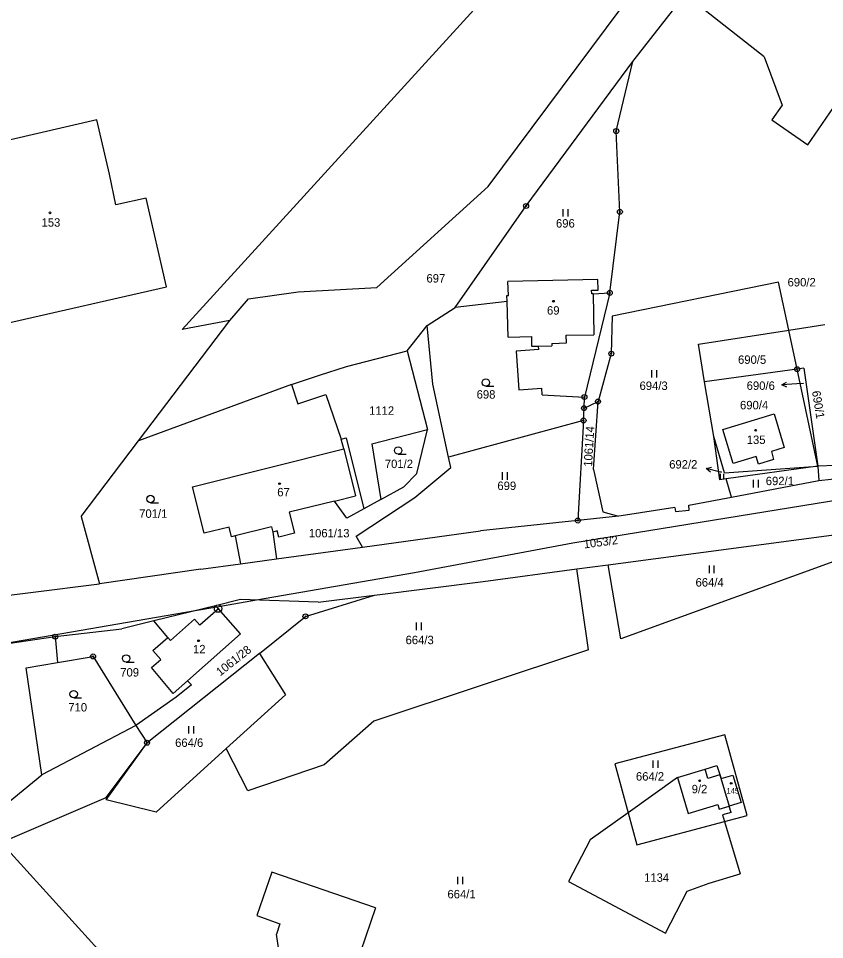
# Model space of a CAD drawing. Extents: x -547623 to -538651, y -1096714 to -1086522.
# Drawn here: x -542233.4 to -542070.7, y -1092811.5 to -1092625.6 of the extents above; entities that cross this region are included whole.
import ezdxf

# ---------------------------------------------------------------- set-up
doc = ezdxf.new("R2010")
doc.units = 0
for name, color, linetype in [('podzemní_provozovana', 7, 'Continuous'), ('Vrstva 1', 7, 'Continuous'), ('Vrstva 25', 7, 'Continuous'), ('Vrstva 33', 7, 'Continuous'), ('Vrstva 52', 7, 'Continuous'), ('Vrstva 83', 7, 'Continuous'), ('Vrstva 86', 7, 'Continuous'), ('Vrstva 90', 7, 'Continuous'), ('Vrstva 92', 7, 'Continuous')]:
    doc.layers.add(name, color=color, linetype=linetype)

msp = doc.modelspace()

# ---------------------------------------------------------------- linework, layer by layer
at = {"layer": 'podzemní_provozovana'}
for p, q in [((-542076.31, -1092699.35), (-542079.3, -1092699.56)), ((-542091.68, -1092717.15), (-542094.59, -1092716.44))]:
    msp.add_line(p, q, dxfattribs=at)
for points in [[(-542078.27, -1092699.99), (-542079.3, -1092699.56), (-542078.34, -1092698.99)], [(-542074.95, -1092699.25), (-542076.31, -1092699.35)], [(-542093.74, -1092717.16), (-542094.59, -1092716.44), (-542093.5, -1092716.19)], [(-542091.52, -1092717.19), (-542091.68, -1092717.15)]]:
    msp.add_lwpolyline(points, dxfattribs=at)
at = {"layer": 'Vrstva 1'}
for points in [[(-542200.4, -1092688.38), (-542114.1, -1092593.78)], [(-542138.58, -1092659.52), (-542099.67, -1092607.31)], [(-542109.38, -1092634.29), (-542090.96, -1092610.62)], [(-542082.88, -1092633.34), (-542096.69, -1092622.51)], [(-542082.88, -1092633.34), (-542079.26, -1092643.05)], [(-542130.95, -1092663.43), (-542109.38, -1092634.29)], [(-542112.74, -1092648.31), (-542109.38, -1092634.29)], [(-542074.08, -1092651.06), (-542062.2, -1092633.85)], [(-542079.26, -1092643.05), (-542081.33, -1092646.06)], [(-542217.59, -1092646.07), (-542247.04, -1092652.86)], [(-542215.06, -1092657.04), (-542217.59, -1092646.07)], [(-542081.33, -1092646.06), (-542074.08, -1092651.06)], [(-542112.01, -1092664.61), (-542112.74, -1092648.31)], [(-542213.78, -1092663.23), (-542215.06, -1092657.04)], [(-542161.06, -1092679.86), (-542138.58, -1092659.52)], [(-542207.66, -1092661.85), (-542213.78, -1092663.23)], [(-542203.56, -1092679.73), (-542207.66, -1092661.85)], [(-542145.29, -1092683.91), (-542130.95, -1092663.43)], [(-542114.04, -1092680.97), (-542112.01, -1092664.61)], [(-542236.08, -1092687.13), (-542203.56, -1092679.73)], [(-542176.99, -1092680.77), (-542161.06, -1092679.86)], [(-542116.44, -1092678.29), (-542134.65, -1092678.7)], [(-542134.52, -1092681.48), (-542134.65, -1092678.7)], [(-542116.39, -1092680.44), (-542116.44, -1092678.29)], [(-542079.98, -1092678.81), (-542113.57, -1092685.68)], [(-542077.92, -1092688.47), (-542079.98, -1092678.81)], [(-542186.97, -1092682.2), (-542176.99, -1092680.77)], [(-542134.81, -1092681.49), (-542134.52, -1092681.48)], [(-542134.78, -1092682.71), (-542134.81, -1092681.49)], [(-542114.04, -1092680.97), (-542119.17, -1092702)], [(-542117.69, -1092681.15), (-542117.73, -1092680.41)], [(-542117.73, -1092680.41), (-542116.39, -1092680.44)], [(-542117.41, -1092681.14), (-542117.69, -1092681.15)], [(-542117.41, -1092681.14), (-542114.04, -1092680.97)], [(-542190.79, -1092686.56), (-542186.97, -1092682.2)], [(-542134.78, -1092682.71), (-542145.29, -1092683.91)], [(-542134.58, -1092689.9), (-542134.78, -1092682.71)], [(-542150.89, -1092687.54), (-542145.29, -1092683.91)], [(-542209.21, -1092710.86), (-542190.79, -1092686.56)], [(-542190.79, -1092686.56), (-542200.4, -1092688.38)], [(-542113.57, -1092685.68), (-542113.74, -1092693.24)], [(-542077.92, -1092688.47), (-542070.64, -1092687.33)], [(-542154.95, -1092692.66), (-542150.89, -1092687.54)], [(-542149.75, -1092699.38), (-542150.89, -1092687.54)], [(-542096.16, -1092691.34), (-542077.92, -1092688.47)], [(-542076.23, -1092696.37), (-542077.92, -1092688.47)], [(-542134.58, -1092689.9), (-542129.88, -1092689.77)], [(-542129.88, -1092689.77), (-542129.84, -1092691.76)], [(-542167.22, -1092695.84), (-542154.95, -1092692.66)], [(-542154.95, -1092692.66), (-542150.83, -1092708.56)], [(-542128.36, -1092692.43), (-542132.95, -1092692.77)], [(-542132.95, -1092692.77), (-542132.38, -1092700.56)], [(-542129.84, -1092691.76), (-542128.41, -1092691.71)], [(-542128.36, -1092692.43), (-542128.41, -1092691.71)], [(-542094.89, -1092698.96), (-542096.16, -1092691.34)], [(-542113.74, -1092693.24), (-542116.42, -1092702.91)], [(-542172.69, -1092697.59), (-542167.22, -1092695.84)], [(-542076.23, -1092696.37), (-542094.89, -1092698.96)], [(-542074.84, -1092696.18), (-542076.23, -1092696.37)], [(-542072.06, -1092715.94), (-542076.23, -1092696.37)], [(-542074.84, -1092696.18), (-542072.06, -1092715.94)], [(-542178.31, -1092699.47), (-542172.69, -1092697.59)], [(-542178.31, -1092699.47), (-542209.21, -1092710.86)], [(-542178.31, -1092699.47), (-542177.01, -1092703.35)], [(-542146.59, -1092714.17), (-542149.75, -1092699.38)], [(-542132.38, -1092700.56), (-542127.79, -1092700.22)], [(-542127.69, -1092701.54), (-542127.79, -1092700.22)], [(-542093.06, -1092709.95), (-542094.89, -1092698.96)], [(-542177.01, -1092703.35), (-542171.39, -1092701.47)], [(-542171.39, -1092701.47), (-542168.25, -1092710.5)], [(-542127.69, -1092701.54), (-542119.17, -1092702)], [(-542119.25, -1092704.24), (-542119.17, -1092702)], [(-542119.25, -1092704.24), (-542116.42, -1092702.91)], [(-542117.32, -1092716.62), (-542116.42, -1092702.91)], [(-542119.34, -1092706.74), (-542119.25, -1092704.24)], [(-542091.19, -1092708.58), (-542080.85, -1092705.41)], [(-542080.85, -1092705.41), (-542078.85, -1092712.21)], [(-542119.34, -1092706.74), (-542146.59, -1092714.17)], [(-542119.34, -1092706.74), (-542120.49, -1092726.94)], [(-542162.12, -1092711.48), (-542150.83, -1092708.56)], [(-542152.98, -1092717.46), (-542150.83, -1092708.56)], [(-542089.15, -1092715.44), (-542091.19, -1092708.58)], [(-542220.79, -1092726.13), (-542209.21, -1092710.86)], [(-542168.25, -1092710.5), (-542167.28, -1092710.25)], [(-542167.76, -1092712.44), (-542168.25, -1092710.5)], [(-542167.28, -1092710.25), (-542163.7, -1092724.55)], [(-542162.12, -1092711.48), (-542160.3, -1092722.7)], [(-542091.83, -1092718.69), (-542093.06, -1092709.95)], [(-542090.91, -1092717.33), (-542093.06, -1092709.95)], [(-542198.32, -1092720.1), (-542167.76, -1092712.44)], [(-542078.85, -1092712.21), (-542081.38, -1092713.01)], [(-542081.38, -1092713.01), (-542080.98, -1092714.59)], [(-542146.15, -1092716.22), (-542146.59, -1092714.17)], [(-542084.5, -1092713.99), (-542089.15, -1092715.44)], [(-542084.03, -1092715.53), (-542084.5, -1092713.99)], [(-542080.98, -1092714.59), (-542084.03, -1092715.53)], [(-542153.39, -1092722.25), (-542146.15, -1092716.22)], [(-542117.32, -1092716.62), (-542115.47, -1092725.2)], [(-542090.91, -1092717.33), (-542072.06, -1092715.94)], [(-542072.06, -1092715.94), (-542090.56, -1092718.51)], [(-542068.46, -1092715.79), (-542072.06, -1092715.94)], [(-542072.06, -1092715.94), (-542071.81, -1092718.87)], [(-542071.81, -1092718.87), (-542046.94, -1092716.17)], [(-542155.64, -1092720.1), (-542152.98, -1092717.46)], [(-542090.56, -1092718.51), (-542091.83, -1092718.69)], [(-542089.47, -1092722.21), (-542090.56, -1092718.51)], [(-542089.47, -1092722.21), (-542071.81, -1092718.87)], [(-542195.96, -1092729.51), (-542198.32, -1092720.1)], [(-542160.3, -1092722.7), (-542155.64, -1092720.1)], [(-542165.27, -1092730.09), (-542153.39, -1092722.25)], [(-542160.3, -1092722.7), (-542163.7, -1092724.55)], [(-542098.11, -1092723.85), (-542089.47, -1092722.21)], [(-542169.61, -1092722.99), (-542178.78, -1092725.26)], [(-542167.17, -1092726.44), (-542169.61, -1092722.99)], [(-542163.7, -1092724.55), (-542167.17, -1092726.44)], [(-542100.89, -1092724.28), (-542111.73, -1092725.99)], [(-542100.89, -1092724.28), (-542100.81, -1092725.08)], [(-542098.02, -1092724.81), (-542098.11, -1092723.85)], [(-542220.79, -1092726.13), (-542217.05, -1092739.7)], [(-542178.78, -1092725.26), (-542177.73, -1092729.49)], [(-542112.26, -1092726.05), (-542120.49, -1092726.94)], [(-542115.47, -1092725.2), (-542112.26, -1092726.05)], [(-542111.73, -1092725.99), (-542112.26, -1092726.05)], [(-542100.81, -1092725.08), (-542098.02, -1092724.81)], [(-542190.91, -1092728.26), (-542195.96, -1092729.51)], [(-542190.43, -1092730.21), (-542190.91, -1092728.26)], [(-542120.49, -1092726.94), (-542140.18, -1092729.04)], [(-542189.66, -1092730.01), (-542190.43, -1092730.21)], [(-542189.66, -1092730.01), (-542188.62, -1092735.68)], [(-542181.22, -1092729.04), (-542182.08, -1092729.25)], [(-542182.08, -1092729.25), (-542181.36, -1092734.68)], [(-542180.9, -1092730.29), (-542181.22, -1092729.04)], [(-542177.73, -1092729.49), (-542180.9, -1092730.29)], [(-542163.99, -1092732.3), (-542165.27, -1092730.09)], [(-542163.99, -1092732.3), (-542140.18, -1092729.04)], [(-542114.38, -1092735.87), (-542066.25, -1092729.46)], [(-542181.36, -1092734.68), (-542163.99, -1092732.3)], [(-542196.64, -1092736.78), (-542188.62, -1092735.68)], [(-542188.62, -1092735.68), (-542181.36, -1092734.68)], [(-542065.87, -1092734.14), (-542111.84, -1092750.79)], [(-542196.64, -1092736.78), (-542217.05, -1092739.7)], [(-542139.63, -1092739.23), (-542120.7, -1092736.71)], [(-542120.7, -1092736.71), (-542114.38, -1092735.87)], [(-542118.36, -1092753.05), (-542120.7, -1092736.71)], [(-542111.84, -1092750.79), (-542114.38, -1092735.87)], [(-542161.57, -1092742), (-542139.63, -1092739.23)], [(-542245.04, -1092743.18), (-542217.05, -1092739.7)], [(-542188.64, -1092742.9), (-542193.63, -1092744.13)], [(-542172.95, -1092743.43), (-542188.64, -1092742.9)], [(-542175.5, -1092746.28), (-542161.57, -1092742)], [(-542172.95, -1092743.43), (-542161.57, -1092742)], [(-542193.63, -1092744.13), (-542206.08, -1092747.2)], [(-542193.08, -1092744.75), (-542193.63, -1092744.13)], [(-542188.59, -1092749.77), (-542193.08, -1092744.75)], [(-542184.75, -1092753.78), (-542175.5, -1092746.28)], [(-542206.08, -1092747.2), (-542212.54, -1092748.79)], [(-542203.3, -1092750.55), (-542206.08, -1092747.2)], [(-542242.47, -1092752.76), (-542226.02, -1092750.37)], [(-542226.02, -1092750.37), (-542212.54, -1092748.79)], [(-542226.02, -1092750.37), (-542225.54, -1092755.58)], [(-542206.3, -1092753.2), (-542203.3, -1092750.55)], [(-542188.59, -1092749.77), (-542199.29, -1092759.27)], [(-542184.75, -1092753.78), (-542207.48, -1092771.79)], [(-542204.7, -1092755), (-542206.3, -1092753.2)], [(-542184.75, -1092753.78), (-542179.54, -1092762.11)], [(-542118.36, -1092753.05), (-542161.69, -1092767.46)], [(-542231.88, -1092756.66), (-542225.54, -1092755.58)], [(-542225.54, -1092755.58), (-542218.38, -1092754.37)], [(-542218.38, -1092754.37), (-542209.74, -1092768.33)], [(-542206.59, -1092756.62), (-542204.7, -1092755)], [(-542228.72, -1092778.25), (-542231.88, -1092756.66)], [(-542202.23, -1092761.88), (-542206.59, -1092756.62)], [(-542202.23, -1092761.88), (-542199.29, -1092759.27)], [(-542199.29, -1092759.27), (-542198.53, -1092760.12)], [(-542198.53, -1092760.12), (-542201.61, -1092762.58)], [(-542201.61, -1092762.58), (-542209.74, -1092768.33)], [(-542179.54, -1092762.11), (-542191.5, -1092772.97)], [(-542209.74, -1092768.33), (-542228.72, -1092778.25)], [(-542209.74, -1092768.33), (-542207.48, -1092771.79)], [(-542161.69, -1092767.46), (-542171.69, -1092776.25)], [(-542090.8, -1092770.19), (-542113.04, -1092776.06)], [(-542086.31, -1092786.46), (-542090.8, -1092770.19)], [(-542215.75, -1092782.83), (-542207.48, -1092771.79)], [(-542215.71, -1092783.34), (-542207.48, -1092771.79)], [(-542191.5, -1092772.97), (-542205.64, -1092785.81)], [(-542187.15, -1092781.53), (-542191.5, -1092772.97)], [(-542171.69, -1092776.25), (-542187.15, -1092781.53)], [(-542113.04, -1092776.06), (-542110.34, -1092785.95)], [(-542094.79, -1092777.09), (-542092.42, -1092776.36)], [(-542092.42, -1092776.36), (-542091.54, -1092779.02)], [(-542236.28, -1092784.49), (-542228.72, -1092778.25)], [(-542100.37, -1092778.82), (-542094.79, -1092777.09)], [(-542094.23, -1092779), (-542094.79, -1092777.09)], [(-542091.83, -1092778.28), (-542094.23, -1092779)], [(-542091.83, -1092778.28), (-542089.95, -1092784.59)], [(-542091.54, -1092779.02), (-542089.19, -1092778.32)], [(-542089.19, -1092778.32), (-542087.54, -1092783.86)], [(-542100.37, -1092778.82), (-542110.34, -1092785.95)], [(-542236.9, -1092791.94), (-542215.75, -1092782.83)], [(-542205.64, -1092785.81), (-542215.71, -1092783.34)], [(-542087.54, -1092783.86), (-542089.95, -1092784.59)], [(-542089.57, -1092785.85), (-542091.3, -1092786.37)], [(-542089.57, -1092785.85), (-542089.95, -1092784.59)], [(-542110.34, -1092785.95), (-542117.99, -1092791.42)], [(-542110.34, -1092785.95), (-542108.57, -1092792.41)], [(-542108.57, -1092792.41), (-542090.91, -1092787.69)], [(-542091.3, -1092786.37), (-542090.91, -1092787.69)], [(-542090.91, -1092787.69), (-542086.31, -1092786.46)], [(-542090.91, -1092787.69), (-542087.75, -1092798.25)], [(-542117.99, -1092791.42), (-542122.4, -1092799.8)], [(-542211.58, -1092819.95), (-542236.9, -1092791.94)], [(-542182.28, -1092797.91), (-542185.3, -1092806.69)], [(-542161.32, -1092805.12), (-542182.28, -1092797.91)], [(-542093.98, -1092800.11), (-542087.75, -1092798.25)], [(-542122.4, -1092799.8), (-542102.78, -1092810.24)], [(-542098.41, -1092801.74), (-542093.98, -1092800.11)], [(-542102.78, -1092810.24), (-542098.41, -1092801.74)], [(-542161.32, -1092805.12), (-542164.37, -1092813.99)], [(-542185.3, -1092806.69), (-542180.64, -1092808.32)], [(-542180.64, -1092808.32), (-542181.37, -1092810.41)], [(-542179.24, -1092824.49), (-542181.37, -1092810.41)]]:
    msp.add_lwpolyline(points, dxfattribs=at)
at = {"layer": 'Vrstva 25'}
for p, q in [((-542123.44, -1092665.57), (-542123.44, -1092664.07)), ((-542122.44, -1092665.57), (-542122.44, -1092664.07)), ((-542105.56, -1092698.08), (-542105.56, -1092696.58)), ((-542104.56, -1092698.08), (-542104.56, -1092696.58)), ((-542139.08, -1092699.83), (-542137.48, -1092699.83)), ((-542156.77, -1092713.54), (-542155.17, -1092713.54)), ((-542135.69, -1092718.69), (-542135.69, -1092717.19)), ((-542134.69, -1092718.69), (-542134.69, -1092717.19)), ((-542091.7, -1092718.52), (-542091.7, -1092717.52)), ((-542091.03, -1092718.52), (-542091.03, -1092717.52)), ((-542085.05, -1092720.24), (-542085.05, -1092718.74)), ((-542084.05, -1092720.24), (-542084.05, -1092718.74)), ((-542206.78, -1092723.34), (-542205.18, -1092723.34)), ((-542093.94, -1092737.54), (-542093.94, -1092736.04)), ((-542092.94, -1092737.54), (-542092.94, -1092736.04)), ((-542153.09, -1092749.03), (-542153.09, -1092747.53)), ((-542152.09, -1092749.03), (-542152.09, -1092747.53)), ((-542211.7, -1092755.52), (-542210.1, -1092755.52)), ((-542222.29, -1092762.72), (-542220.69, -1092762.72)), ((-542199.04, -1092769.93), (-542199.04, -1092768.43)), ((-542198.04, -1092769.93), (-542198.04, -1092768.43)), ((-542105.3, -1092776.86), (-542105.3, -1092775.36)), ((-542104.3, -1092776.86), (-542104.3, -1092775.36)), ((-542144.71, -1092800.36), (-542144.71, -1092798.86)), ((-542143.71, -1092800.36), (-542143.71, -1092798.86))]:
    msp.add_line(p, q, dxfattribs=at)
for centre, radius in [((-542227.08, -1092664.81), 0.175), ((-542125.43, -1092682.66), 0.175), ((-542139.08, -1092699.08), 0.75), ((-542084.59, -1092708.7), 0.175), ((-542156.77, -1092712.79), 0.75), ((-542180.72, -1092719.49), 0.175), ((-542206.78, -1092722.59), 0.75), ((-542197.07, -1092751.2), 0.175), ((-542211.7, -1092754.77), 0.75), ((-542222.29, -1092761.97), 0.75), ((-542095.89, -1092779.47), 0.175), ((-542089.53, -1092779.98), 0.175)]:
    msp.add_circle(centre, radius, dxfattribs=at)
at = {"layer": 'Vrstva 33'}
for points in [[(-542117.41, -1092681.14), (-542117.29, -1092689.44)], [(-542125.78, -1092691.2), (-542122.8, -1092691.08)], [(-542122.82, -1092689.54), (-542117.29, -1092689.44)], [(-542122.8, -1092691.08), (-542122.82, -1092689.54)], [(-542128.41, -1092691.71), (-542125.78, -1092691.63)], [(-542125.78, -1092691.2), (-542125.78, -1092691.63)], [(-542167.76, -1092712.44), (-542165.38, -1092721.94)], [(-542169.61, -1092722.99), (-542165.38, -1092721.94)], [(-542182.35, -1092728.2), (-542189.66, -1092730.01)], [(-542182.35, -1092728.2), (-542182.08, -1092729.25)], [(-542193.08, -1092744.75), (-542196.85, -1092748.04)], [(-542202.77, -1092751.15), (-542197.91, -1092746.84)], [(-542197.91, -1092746.84), (-542196.85, -1092748.04)], [(-542203.3, -1092750.55), (-542202.77, -1092751.15)], [(-542100.37, -1092778.82), (-542098.2, -1092786.04)], [(-542098.2, -1092786.04), (-542092.22, -1092784.23)], [(-542092.22, -1092784.23), (-542091.93, -1092785.19)], [(-542091.93, -1092785.19), (-542089.95, -1092784.59)]]:
    msp.add_lwpolyline(points, dxfattribs=at)
at = {"layer": 'Vrstva 52'}
msp.add_lwpolyline([(-542041.5, -1092718.5), (-542121.5, -1092731.5), (-542153.5, -1092737.5), (-542185.39, -1092743.01), (-542193.4, -1092744.39), (-542197.74, -1092745.14), (-542238.4, -1092752.17), (-542242.47, -1092752.76), (-542244.1, -1092753.15), (-542249, -1092754), (-542252.38, -1092755.15), (-542254.34, -1092755.82), (-542286.57, -1092766.82), (-542292.02, -1092768.67), (-542313.5, -1092776), (-542324, -1092780), (-542336, -1092788), (-542366, -1092811)], dxfattribs=at)
at = {"layer": 'Vrstva 83'}
for centre, radius in [((-542112.74, -1092648.31), 0.5), ((-542112.74, -1092648.31), 0.1), ((-542130.95, -1092663.43), 0.5), ((-542130.95, -1092663.43), 0.1), ((-542112.01, -1092664.61), 0.5), ((-542112.01, -1092664.61), 0.1), ((-542114.04, -1092680.97), 0.5), ((-542114.04, -1092680.97), 0.1), ((-542113.74, -1092693.24), 0.5), ((-542113.74, -1092693.24), 0.1), ((-542076.23, -1092696.37), 0.5), ((-542076.23, -1092696.37), 0.1), ((-542119.17, -1092702), 0.5), ((-542119.17, -1092702), 0.1), ((-542119.25, -1092704.24), 0.5), ((-542116.42, -1092702.91), 0.5), ((-542116.42, -1092702.91), 0.1), ((-542119.25, -1092704.24), 0.1), ((-542119.34, -1092706.74), 0.5), ((-542119.34, -1092706.74), 0.1), ((-542120.49, -1092726.94), 0.5), ((-542120.49, -1092726.94), 0.1), ((-542193.14, -1092744.71), 0.75), ((-542193.14, -1092744.71), 0.1), ((-542175.5, -1092746.28), 0.5), ((-542175.5, -1092746.28), 0.1), ((-542226.02, -1092750.37), 0.5), ((-542226.02, -1092750.37), 0.1), ((-542218.38, -1092754.37), 0.5), ((-542218.38, -1092754.37), 0.1), ((-542207.48, -1092771.79), 0.5), ((-542207.48, -1092771.79), 0.1)]:
    msp.add_circle(centre, radius, dxfattribs=at)
at = {"layer": 'Vrstva 90'}
for points in [[(-542217.59, -1092646.07), (-542247.04, -1092652.86)], [(-542215.06, -1092657.04), (-542217.59, -1092646.07)], [(-542213.78, -1092663.23), (-542215.06, -1092657.04)], [(-542207.66, -1092661.85), (-542213.78, -1092663.23)], [(-542203.56, -1092679.73), (-542207.66, -1092661.85)], [(-542236.08, -1092687.13), (-542203.56, -1092679.73)], [(-542116.44, -1092678.29), (-542134.65, -1092678.7)], [(-542134.52, -1092681.48), (-542134.65, -1092678.7)], [(-542116.39, -1092680.44), (-542116.44, -1092678.29)], [(-542134.81, -1092681.49), (-542134.52, -1092681.48)], [(-542134.78, -1092682.71), (-542134.81, -1092681.49)], [(-542117.73, -1092680.41), (-542116.39, -1092680.44)], [(-542117.69, -1092681.15), (-542117.73, -1092680.41)], [(-542117.41, -1092681.14), (-542117.69, -1092681.15)], [(-542117.41, -1092681.14), (-542117.29, -1092689.44)], [(-542134.58, -1092689.9), (-542134.78, -1092682.71)], [(-542134.58, -1092689.9), (-542129.88, -1092689.77)], [(-542129.88, -1092689.77), (-542129.84, -1092691.76)], [(-542125.78, -1092691.2), (-542122.8, -1092691.08)], [(-542122.82, -1092689.54), (-542117.29, -1092689.44)], [(-542122.8, -1092691.08), (-542122.82, -1092689.54)], [(-542129.84, -1092691.76), (-542128.41, -1092691.71)], [(-542128.41, -1092691.71), (-542125.78, -1092691.63)], [(-542125.78, -1092691.2), (-542125.78, -1092691.63)], [(-542091.19, -1092708.58), (-542080.85, -1092705.41)], [(-542080.85, -1092705.41), (-542078.85, -1092712.21)], [(-542089.15, -1092715.44), (-542091.19, -1092708.58)], [(-542198.32, -1092720.1), (-542167.76, -1092712.44)], [(-542167.76, -1092712.44), (-542165.38, -1092721.94)], [(-542078.85, -1092712.21), (-542081.38, -1092713.01)], [(-542081.38, -1092713.01), (-542080.98, -1092714.59)], [(-542084.5, -1092713.99), (-542089.15, -1092715.44)], [(-542084.03, -1092715.53), (-542084.5, -1092713.99)], [(-542080.98, -1092714.59), (-542084.03, -1092715.53)], [(-542195.96, -1092729.51), (-542198.32, -1092720.1)], [(-542169.61, -1092722.99), (-542165.38, -1092721.94)], [(-542169.61, -1092722.99), (-542178.78, -1092725.26)], [(-542178.78, -1092725.26), (-542177.73, -1092729.49)], [(-542190.91, -1092728.26), (-542195.96, -1092729.51)], [(-542190.43, -1092730.21), (-542190.91, -1092728.26)], [(-542182.35, -1092728.2), (-542189.66, -1092730.01)], [(-542182.35, -1092728.2), (-542182.08, -1092729.25)], [(-542189.66, -1092730.01), (-542190.43, -1092730.21)], [(-542181.22, -1092729.04), (-542182.08, -1092729.25)], [(-542180.9, -1092730.29), (-542181.22, -1092729.04)], [(-542177.73, -1092729.49), (-542180.9, -1092730.29)], [(-542193.08, -1092744.75), (-542196.85, -1092748.04)], [(-542188.59, -1092749.77), (-542193.08, -1092744.75)], [(-542202.77, -1092751.15), (-542197.91, -1092746.84)], [(-542197.91, -1092746.84), (-542196.85, -1092748.04)], [(-542206.3, -1092753.2), (-542203.3, -1092750.55)], [(-542203.3, -1092750.55), (-542202.77, -1092751.15)], [(-542188.59, -1092749.77), (-542199.29, -1092759.27)], [(-542204.7, -1092755), (-542206.3, -1092753.2)], [(-542206.59, -1092756.62), (-542204.7, -1092755)], [(-542202.23, -1092761.88), (-542206.59, -1092756.62)], [(-542202.23, -1092761.88), (-542199.29, -1092759.27)], [(-542094.79, -1092777.09), (-542092.42, -1092776.36)], [(-542092.42, -1092776.36), (-542091.54, -1092779.02)], [(-542100.37, -1092778.82), (-542094.79, -1092777.09)], [(-542091.54, -1092779.02), (-542089.19, -1092778.32)], [(-542089.19, -1092778.32), (-542087.54, -1092783.86)], [(-542100.37, -1092778.82), (-542098.2, -1092786.04)], [(-542087.54, -1092783.86), (-542089.95, -1092784.59)], [(-542098.2, -1092786.04), (-542092.22, -1092784.23)], [(-542092.22, -1092784.23), (-542091.93, -1092785.19)], [(-542091.93, -1092785.19), (-542089.95, -1092784.59)]]:
    msp.add_lwpolyline(points, dxfattribs=at)

# ---------------------------------------------------------------- texts
at = {"layer": 'podzemní_provozovana'}
for s, p in [('690/2', (-542078.15, -1092679.67)), ('690/6', (-542086.41, -1092700.55)), ('692/2', (-542102.05, -1092716.44))]:
    msp.add_text(s, height=1.7, dxfattribs=at).set_placement(p)
at = {"layer": 'Vrstva 86'}
for s, height, p in [('696', 1.7, (-542124.91, -1092667.79)), ('697', 1.7, (-542151.06, -1092678.89)), ('690/5', 1.7, (-542088.15, -1092695.3)), ('694/3', 1.7, (-542108.04, -1092700.57)), ('690/6', 0.1, (-542075.15, -1092699.25)), ('698', 1.7, (-542140.93, -1092702.32)), ('1112', 1.7, (-542162.64, -1092705.58)), ('690/4', 1.7, (-542087.75, -1092704.48)), ('701/2', 1.7, (-542159.47, -1092716.34)), ('692/2', 0.1, (-542091.71, -1092717.19)), ('692/1', 1.7, (-542082.55, -1092719.79)), ('699', 1.7, (-542136.74, -1092720.76)), ('701/1', 1.7, (-542209.07, -1092726.38)), ('1061/13', 1.7, (-542174.82, -1092730.33)), ('664/4', 1.7, (-542096.73, -1092740.26)), ('664/3', 1.7, (-542155.28, -1092751.89)), ('709', 1.7, (-542212.89, -1092758.43)), ('710', 1.7, (-542223.38, -1092765.48)), ('664/6', 1.7, (-542201.81, -1092772.63)), ('664/2', 1.7, (-542108.77, -1092779.43)), ('1134', 1.7, (-542107.12, -1092799.86)), ('664/1', 1.7, (-542146.82, -1092803.2))]:
    msp.add_text(s, height=height, dxfattribs=at).set_placement(p)
for s, rotation, p in [('690/1', 279.2794, (-542073.23, -1092700.86)), ('1061/14', 86.747, (-542117.63, -1092716.12)), ('1053/2', 7.5599, (-542119.2, -1092732.57)), ('1061/28', 38.3739, (-542192.7, -1092758.42))]:
    msp.add_text(s, height=1.7, rotation=rotation, dxfattribs=at).set_placement(p)
at = {"layer": 'Vrstva 92'}
for s, height, p in [('153', 1.7, (-542228.78, -1092667.61)), ('69', 1.7, (-542126.72, -1092685.36)), ('135', 1.7, (-542086.39, -1092711.48)), ('67', 1.7, (-542181.19, -1092722.05)), ('12', 1.7, (-542198.2, -1092753.74)), ('9/2', 1.7, (-542097.51, -1092781.99)), ('145', 1.14, (-542090.48, -1092782.08))]:
    msp.add_text(s, height=height, dxfattribs=at).set_placement(p)

doc.saveas('drawing.dxf')
